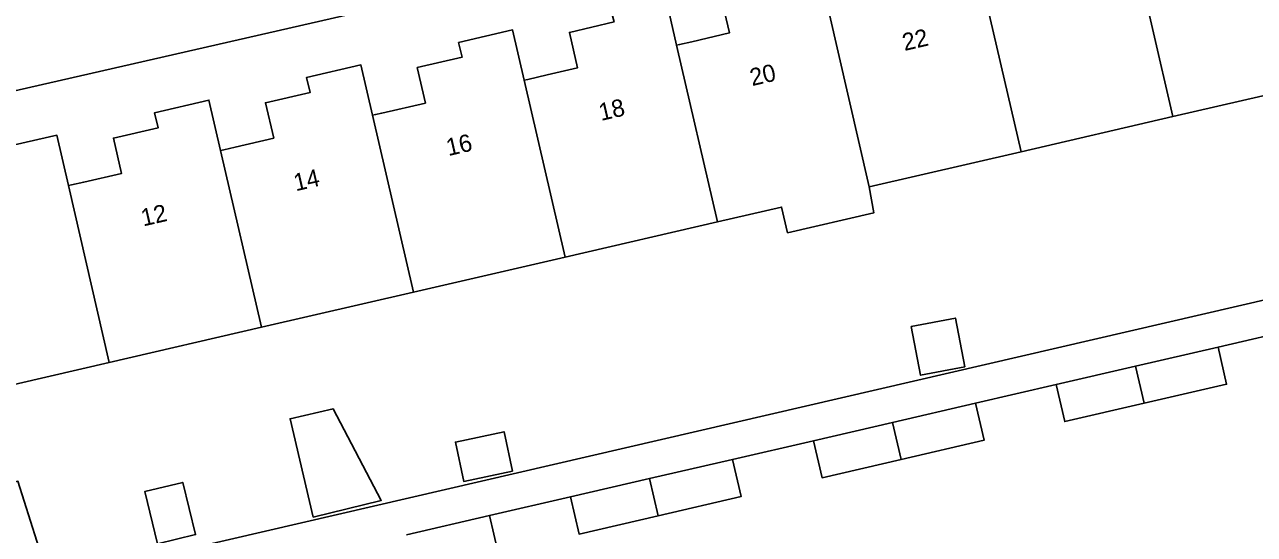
# Model space of a CAD drawing. Extents: x 156414 to 157775, y 382335 to 383765.
# Drawn here: x 156765.5 to 156836.5, y 382855.5 to 382884.9 of the extents above; entities that cross this region are included whole.
import ezdxf

# ---------------------------------------------------------------- set-up
doc = ezdxf.new("R2010")
doc.units = 0
for name, color, linetype in [('IMGEO_Pand', 7, 'Continuous'), ('IMGEO_Pand_nummerreeks', 7, 'Continuous'), ('IMGEO_Rijbaan_lokaal_open', 7, 'Continuous'), ('IMGEO_Voetpad_open', 7, 'Continuous')]:
    doc.layers.add(name, color=color, linetype=linetype)

msp = doc.modelspace()

# ---------------------------------------------------------------- linework, layer by layer
at = {"layer": 'IMGEO_Pand'}
for points in [[(156829.479, 382889.815), (156831.826, 382879.621)], [(156811.935, 382885.771), (156811.263, 382888.674), (156808.128, 382887.945), (156808.336, 382887.095), (156805.754, 382886.497), (156806.228, 382884.452), (156804.058, 382883.949), (156803.344, 382883.784), (156803.178, 382883.746)], [(156823.06, 382877.593), (156820.702, 382887.793)], [(156803.178, 382883.746), (156802.509, 382886.649), (156799.342, 382885.916), (156799.567, 382885.087), (156796.986, 382884.484), (156797.464, 382882.439), (156795.707, 382882.029), (156794.582, 382881.766), (156794.387, 382881.721)], [(156811.935, 382885.771), (156814.295, 382875.566)], [(156794.387, 382881.721), (156793.714, 382884.624), (156790.593, 382883.894), (156790.793, 382883.05), (156788.211, 382882.453), (156788.683, 382880.407), (156786.161, 382879.825), (156785.799, 382879.741), (156785.626, 382879.701)], [(156803.178, 382883.746), (156805.529, 382873.541)], [(156785.626, 382879.701), (156784.954, 382882.605), (156781.822, 382881.881), (156782.03, 382881.024), (156779.448, 382880.427), (156779.921, 382878.381), (156777.691, 382877.865), (156777.037, 382877.714), (156776.858, 382877.673)], [(156796.753, 382871.513), (156794.387, 382881.721)], [(156831.826, 382879.621), (156840.789, 382881.694)], [(156776.858, 382877.673), (156776.186, 382880.575), (156773.048, 382879.85), (156773.252, 382878.974), (156770.668, 382878.385), (156771.135, 382876.337), (156768.959, 382875.841), (156768.249, 382875.679), (156768.076, 382875.64)], [(156787.987, 382869.488), (156785.626, 382879.701)], [(156823.06, 382877.593), (156831.826, 382879.621)], [(156768.076, 382875.64), (156767.406, 382878.544), (156764.288, 382877.833), (156764.481, 382876.967), (156761.916, 382876.372), (156762.378, 382874.337), (156759.163, 382873.595)], [(156776.858, 382877.673), (156779.221, 382867.463)], [(156814.295, 382875.566), (156823.06, 382877.593)], [(156770.432, 382865.433), (156768.076, 382875.64)], [(156805.529, 382873.541), (156809.24, 382874.398), (156809.582, 382872.917), (156814.569, 382874.07), (156814.295, 382875.566)], [(156796.753, 382871.513), (156805.529, 382873.541)], [(156787.987, 382869.488), (156796.753, 382871.513)], [(156779.221, 382867.463), (156787.987, 382869.488)], [(156816.721, 382867.503), (156817.259, 382864.696), (156819.808, 382865.185), (156819.27, 382867.992), (156816.721, 382867.503)], [(156770.432, 382865.433), (156779.221, 382867.463)], [(156834.426, 382866.316), (156829.66, 382865.213)], [(156834.426, 382866.316), (156834.922, 382864.173), (156830.157, 382863.071)], [(156761.515, 382863.373), (156770.432, 382865.433)], [(156829.66, 382865.213), (156825.084, 382864.155)], [(156830.157, 382863.071), (156829.66, 382865.213)], [(156830.157, 382863.071), (156825.58, 382862.012), (156825.084, 382864.155)], [(156782.201, 382856.501), (156786.134, 382857.461), (156783.35, 382862.757), (156780.871, 382862.176), (156782.201, 382856.501)], [(156820.428, 382863.078), (156815.643, 382861.971)], [(156820.428, 382863.078), (156820.924, 382860.935), (156816.139, 382859.828)], [(156815.643, 382861.971), (156811.077, 382860.914)], [(156815.643, 382861.971), (156816.139, 382859.828)], [(156793.699, 382859.149), (156793.22, 382861.425), (156790.413, 382860.834), (156790.892, 382858.558), (156793.699, 382859.149)], [(156816.139, 382859.828), (156811.573, 382858.771), (156811.077, 382860.914)], [(156806.401, 382859.833), (156801.616, 382858.726)], [(156806.401, 382859.833), (156806.897, 382857.69), (156802.112, 382856.583)], [(156766.983, 382852.812), (156765.163, 382858.57), (156762.748, 382858.014)], [(156773.219, 382854.96), (156775.412, 382855.496), (156774.676, 382858.508), (156772.482, 382857.972), (156773.219, 382854.96)], [(156801.616, 382858.726), (156797.05, 382857.669)], [(156802.112, 382856.583), (156801.616, 382858.726)], [(156802.112, 382856.583), (156797.546, 382855.526), (156797.05, 382857.669)], [(156792.375, 382856.588), (156787.589, 382855.48)], [(156792.375, 382856.588), (156792.871, 382854.445), (156788.085, 382853.337)]]:
    msp.add_lwpolyline(points, dxfattribs=at)
at = {"layer": 'IMGEO_Rijbaan_lokaal_open'}
msp.add_lwpolyline([(156837.115, 382897.607), (156757.875, 382879.497)], dxfattribs=at)
at = {"layer": 'IMGEO_Voetpad_open'}
for points in [[(156766.983, 382852.812), (156839.709, 382869.642)], [(156839.228, 382867.427), (156834.426, 382866.316)], [(156825.084, 382864.155), (156820.428, 382863.078)], [(156811.077, 382860.914), (156806.401, 382859.833)], [(156797.05, 382857.669), (156792.375, 382856.588)]]:
    msp.add_lwpolyline(points, dxfattribs=at)

# ---------------------------------------------------------------- texts
at = {"layer": 'IMGEO_Pand_nummerreeks'}
for s, p in [('22', (156816.332, 382883.409)), ('20', (156807.532, 382881.381)), ('18', (156798.815, 382879.371)), ('16', (156790.005, 382877.34)), ('14', (156781.199, 382875.31)), ('12', (156772.39, 382873.279))]:
    msp.add_text(s, height=1, rotation=12.98322, dxfattribs=at).set_placement(p)

doc.saveas('drawing.dxf')
